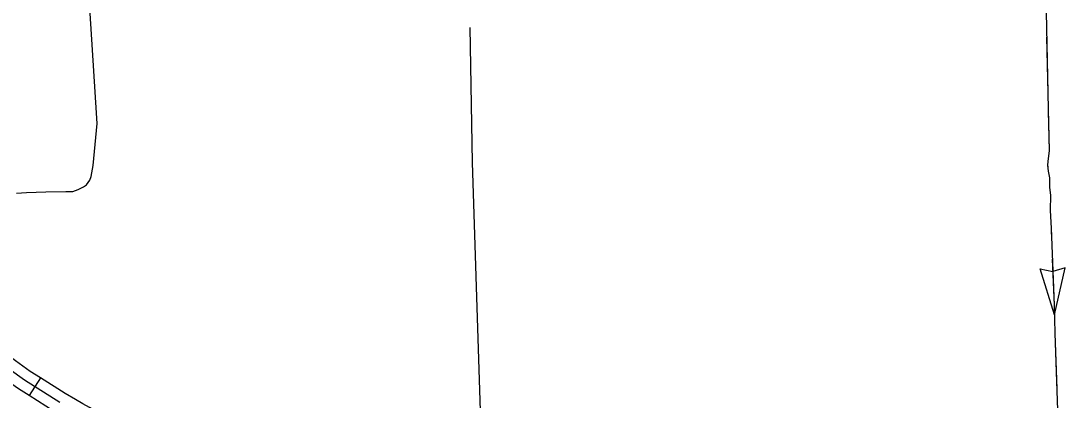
# Model space of a CAD drawing. Extents: x 1084508 to 1142749, y 1057638 to 1093403.
# Drawn here: x 1133602 to 1135935, y 1065260 to 1066107 of the extents above; entities that cross this region are included whole.
import ezdxf

# ---------------------------------------------------------------- set-up
doc = ezdxf.new("R2010")
doc.units = 0
for name, color, linetype in [('Level 32', 7, 'Continuous'), ('Level 43', 7, 'Continuous'), ('Level 47', 7, 'Continuous'), ('Level 5', 7, 'Continuous')]:
    doc.layers.add(name, color=color, linetype=linetype)

msp = doc.modelspace()

# ---------------------------------------------------------------- linework, layer by layer
at = {"layer": 'Level 32'}
msp.add_line((1133645.5, 1065309.7), (1133620.3, 1065269.9), dxfattribs=at)
for points in [[(1133645.5, 1065309.7), (1133623, 1065324), (1133589.7, 1065347.5), (1133568.3, 1065364.2), (1133555, 1065375.7), (1133543.8, 1065385.2), (1133529.7, 1065398.3), (1133517.8, 1065408.8)], [(1133620.3, 1065269.9), (1133596.7, 1065284.9), (1133561.7, 1065309.7), (1133538.4, 1065327.8), (1133524.3, 1065340), (1133512.6, 1065350), (1133498.1, 1065363.4), (1133486.6, 1065373.6)], [(1133688.7, 1065254.5), (1133609.8, 1065304.4), (1133575.7, 1065328.6)], [(1133784.8, 1065227.9), (1133780.6, 1065229.7), (1133769.3, 1065235.4), (1133755.3, 1065243.4), (1133740.5, 1065251.3), (1133723.7, 1065261), (1133701, 1065274.6), (1133645.5, 1065309.7)], [(1133766.9, 1065184.4), (1133760.8, 1065186.9), (1133746.9, 1065194), (1133732.5, 1065202.2), (1133717.6, 1065210.2), (1133699.9, 1065220.4), (1133676.4, 1065234.4), (1133620.3, 1065269.9)]]:
    msp.add_lwpolyline(points, dxfattribs=at)
at = {"layer": 'Level 43'}
for p, q in [((1135911.2, 1065450.4), (1135879.3, 1065553.3)), ((1135879.3, 1065553.3), (1135907.3, 1065546.9)), ((1135935, 1065555.5), (1135907.6, 1065547)), ((1135911.2, 1065450.4), (1135935, 1065555.5))]:
    msp.add_line(p, q, dxfattribs=at)
for points in [[(1135884.3, 1066340), (1135891.7, 1066164.9), (1135897.2, 1065909.7), (1135899.4, 1065817.4), (1135896.4, 1065793.2), (1135896, 1065784.7), (1135897.2, 1065771.1), (1135900.2, 1065756.6), (1135899.8, 1065734.9), (1135902.3, 1065717.9), (1135901.9, 1065683.5), (1135903.6, 1065643.9), (1135910.4, 1065471.7), (1135912.1, 1065409.2), (1135919.8, 1065194.4)], [(1135893.7, 1066070.9), (1135896.4, 1065946.6)], [(1135897.3, 1065905.2), (1135899.4, 1065817.4), (1135896.4, 1065793.2), (1135896, 1065784.7), (1135896.3, 1065781.1)], [(1135899.9, 1065740), (1135899.8, 1065734.9), (1135902.3, 1065717.9), (1135901.9, 1065683.5), (1135903.6, 1065643.9), (1135904.7, 1065616)], [(1135906.3, 1065574.6), (1135910.4, 1065471.7), (1135911, 1065450.4)], [(1135912.1, 1065409), (1135914.3, 1065346.9)], [(1135914.3, 1065346.9), (1135916.5, 1065284.8)]]:
    msp.add_lwpolyline(points, dxfattribs=at)
at = {"layer": 'Level 47'}
msp.add_lwpolyline([(1133592, 1065722.2), (1133614.6, 1065723.6), (1133657.6, 1065725.1), (1133702, 1065725.8), (1133718.1, 1065725.8), (1133729.7, 1065730.2), (1133742.1, 1065736), (1133748.7, 1065741.1), (1133756, 1065751.3), (1133758.9, 1065759.3), (1133763.3, 1065784.1), (1133772, 1065877.5), (1133746.5, 1066288.8), (1133744.3, 1066314.3), (1133739.2, 1066328.9), (1133733.4, 1066338.4), (1133724.6, 1066345.7), (1133708.6, 1066355.9), (1133688.9, 1066361.7), (1133656.1, 1066374.1), (1133637.9, 1066376.3), (1133620.4, 1066378.5), (1133609.5, 1066382.1), (1133590.5, 1066396)], dxfattribs=at)
at = {"layer": 'Level 5'}
msp.add_lwpolyline([(1134604.9, 1066092.2), (1134610, 1065790.9), (1134643.5, 1064750.5)], dxfattribs=at)

doc.saveas('drawing.dxf')
